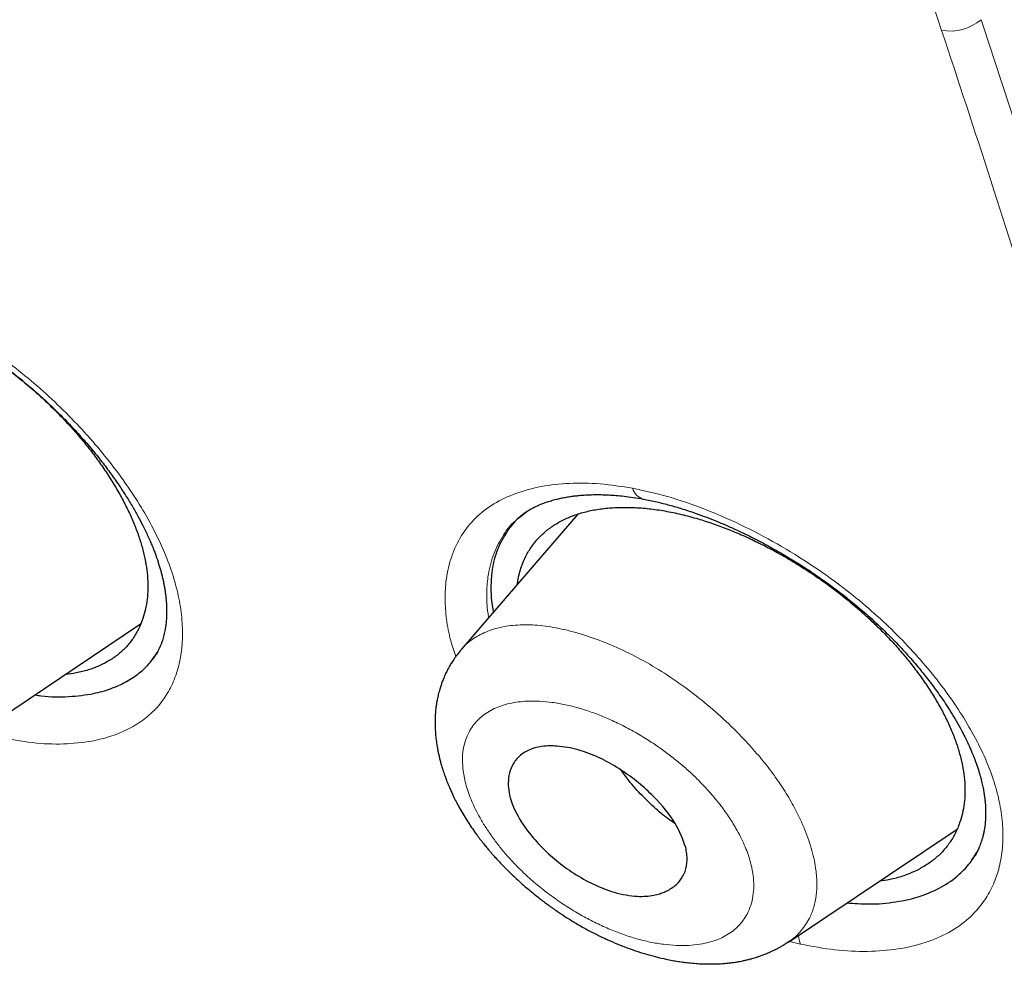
# Model space of a CAD drawing. Header units: millimetres. Extents: x 8 to 428, y 12 to 633.
# Tile 261 of 656: x 397 to 406, y 164 to 173. Entities that reach past the tile are written whole.
import ezdxf

# ---------------------------------------------------------------- set-up
doc = ezdxf.new("R2010")
doc.units = ezdxf.units.MM

msp = doc.modelspace()

# ---------------------------------------------------------------- linework, layer by layer
at = {"color": 7, "linetype": 'Continuous', "lineweight": 30}
for p, q in [((402.3282, 168.1548), (401.287, 166.947)), ((401.8591, 168.1688), (401.8338, 168.1488)), ((401.8103, 168.1265), (401.802, 168.12)), ((396.9591, 166.1911), (398.4201, 167.1726)), ((401.2847, 166.9399), (401.2887, 166.9456)), ((404.2089, 164.3263), (405.7157, 165.3385))]:
    msp.add_line(p, q, dxfattribs=at)
at = {"color": 8, "linetype": 'Continuous', "lineweight": 0}
for p, q in [((401.8906, 168.1889), (401.8103, 168.1265)), ((404.3159, 164.3094), (404.2213, 164.3347))]:
    msp.add_line(p, q, dxfattribs=at)
for centre, radius, start, end in [((405.6519, 172.9032), 0.4312, 260.08438, 310.15727), ((402.9523, 168.4244), 0.1418, 196.01804, 253.8168), ((404.6338, 164.4162), 0.3353, 184.94799, 198.56936)]:
    msp.add_arc(centre, radius, start, end, dxfattribs=at)
at = {"color": 7, "linetype": 'Continuous', "lineweight": 30}
for points, knots in [([(417.6766, 128.7948), (417.7806, 129.4811), (417.9876, 130.8469), (417.9966, 133.1271), (417.8554, 135.5008), (417.5761, 137.9598), (417.1567, 140.7382), (416.5718, 143.8502), (415.8134, 147.2951), (414.8705, 151.2028), (413.7487, 155.5681), (412.5272, 160.3679), (411.2402, 165.2199), (409.8014, 170.1842), (408.4069, 174.4418), (407.1285, 177.944), (406.0527, 180.6406), (404.8278, 183.4145), (403.4127, 186.2721), (401.8581, 189.0438), (400.1715, 191.6963), (398.3909, 194.1861), (396.428, 196.609), (394.3524, 198.9161), (392.2226, 201.0994), (389.7096, 203.5054), (386.8115, 206.0842), (383.5396, 208.7827), (380.2767, 211.3065), (377.031, 213.6727), (373.8111, 215.871), (370.6295, 217.9002), (367.4941, 219.78), (364.3962, 221.5689), (361.3096, 223.3457), (358.2319, 225.0507), (355.1791, 226.6265), (352.1771, 228.0234), (349.2495, 229.2215), (346.4081, 230.2219), (343.6678, 230.99), (341.3537, 231.4221), (339.4535, 231.565), (337.932, 231.4903), (336.5582, 231.1733), (335.3954, 230.5551), (334.4969, 229.6107), (333.8146, 228.3247), (333.3637, 226.7673), (333.2488, 225.5146), (333.1942, 224.9183)], [0, 0, 0, 0, 0.019898, 0.0396, 0.059165, 0.078622, 0.098013, 0.123341, 0.148581, 0.173731, 0.20787, 0.241963, 0.276212, 0.310625, 0.34521, 0.362609, 0.380135, 0.397811, 0.415673, 0.433756, 0.448997, 0.464412, 0.479837, 0.495071, 0.510122, 0.52503, 0.54719, 0.569189, 0.591089, 0.61295, 0.634797, 0.656567, 0.678195, 0.699628, 0.72106, 0.742688, 0.76446, 0.786303, 0.808169, 0.830066, 0.852064, 0.874225, 0.889133, 0.904185, 0.919416, 0.934846, 0.950253, 0.965505, 0.983583, 1, 1, 1, 1]), ([(415.4672, 128.7554), (415.5524, 129.304), (415.7228, 130.4002), (415.7717, 132.2072), (415.7093, 134.0952), (415.5413, 136.0586), (415.2909, 138.0772), (414.9112, 140.5354), (414.3594, 143.4585), (413.6071, 146.8606), (412.73, 150.4732), (411.7455, 154.2814), (410.7117, 158.2604), (409.6492, 162.2604), (408.5083, 166.313), (407.2427, 170.4418), (406.0457, 173.9607), (404.9795, 176.8321), (404.1089, 179.0194), (403.1515, 181.244), (402.0894, 183.5081), (400.9022, 185.8099), (399.682, 187.948), (398.4537, 189.9009), (397.2555, 191.6557), (395.9597, 193.3898), (394.4233, 195.2724), (392.6374, 197.2709), (390.6181, 199.3571), (388.4166, 201.4825), (386.0438, 203.6311), (383.509, 205.7868), (380.9644, 207.8325), (378.4202, 209.7779), (375.6719, 211.7809), (372.7287, 213.8002), (369.6036, 215.8028), (366.5074, 217.6657), (363.4341, 219.4428), (360.371, 221.2033), (357.3289, 222.8822), (354.3265, 224.4234), (351.5786, 225.692), (349.0874, 226.7151), (346.8438, 227.5332), (344.6653, 228.2114), (342.5652, 228.7298), (340.677, 229.0435), (339.0084, 229.1529), (337.5617, 229.0677), (336.3756, 228.7839), (335.4444, 228.3266), (334.7406, 227.7452), (334.1711, 227.0114), (333.6788, 226.0508), (333.3016, 224.8355), (333.0648, 223.3559), (332.9739, 221.7573), (333.0016, 220.0693), (333.1257, 218.3131), (333.3929, 215.9028), (333.8777, 212.7951), (334.6419, 208.9558), (335.5382, 205.0443), (336.5191, 201.0914), (337.5317, 197.1245), (338.5097, 193.3649), (339.4975, 189.7791), (340.5098, 186.361), (341.6309, 182.8841), (342.7286, 179.7783), (343.7654, 177.0671), (344.702, 174.7689), (345.7261, 172.4339), (346.8399, 170.0621), (347.6832, 168.4496), (348.1051, 167.6428)], [0, 0, 0, 0, 0.011709, 0.0234, 0.035079, 0.046745, 0.058401, 0.070053, 0.08835, 0.106637, 0.124908, 0.145647, 0.166375, 0.187119, 0.207887, 0.228673, 0.249479, 0.259892, 0.270315, 0.28075, 0.291198, 0.301658, 0.31213, 0.319994, 0.327864, 0.335737, 0.343609, 0.354092, 0.364563, 0.37502, 0.38755, 0.400066, 0.41258, 0.425091, 0.437599, 0.45323, 0.468841, 0.484431, 0.499999, 0.515569, 0.531166, 0.546782, 0.562408, 0.574915, 0.587424, 0.599934, 0.612454, 0.624987, 0.635443, 0.645912, 0.656393, 0.664263, 0.672136, 0.680006, 0.687871, 0.698343, 0.708803, 0.71925, 0.729685, 0.740108, 0.750521, 0.771326, 0.792113, 0.81288, 0.833624, 0.854353, 0.875091, 0.892532, 0.909986, 0.927451, 0.944927, 0.955919, 0.966921, 0.977933, 0.988958, 1, 1, 1, 1]), ([(363.503, 218.8847), (363.5837, 218.8382), (363.7422, 218.7468), (363.9754, 218.6121), (364.1995, 218.4826), (364.4144, 218.3583), (364.6202, 218.2391), (364.8134, 218.1271), (364.9942, 218.022), (365.1631, 217.9238), (365.3238, 217.8302), (365.4764, 217.7413), (365.6209, 217.657), (365.7572, 217.5773), (365.8853, 217.5023), (366.0053, 217.432), (366.1171, 217.3664), (366.2539, 217.286), (366.419, 217.1889), (366.6844, 217.0324), (367.0219, 216.8326), (367.4334, 216.5878), (367.8502, 216.3383), (368.3802, 216.019), (369.0216, 215.6288), (369.7746, 215.1646), (370.5291, 214.6917), (371.258, 214.2271), (371.9612, 213.7717), (372.6385, 213.3265), (373.3169, 212.8739), (373.9965, 212.4139), (374.6771, 211.9463), (375.3588, 211.4712), (376.0414, 210.9884), (376.7135, 210.5064), (377.3751, 210.0256), (378.0259, 209.5465), (378.6771, 209.0607), (379.3288, 208.5683), (379.9807, 208.0692), (380.5588, 207.621), (381.0629, 207.2258), (381.4933, 206.8856), (381.9249, 206.5415), (382.3048, 206.2361), (382.6332, 205.9701), (382.9097, 205.7448), (383.1883, 205.5165), (383.471, 205.2834), (383.7492, 205.0526), (384.024, 204.8232), (384.2948, 204.5956), (384.5722, 204.3612), (384.7968, 204.1701), (384.9649, 204.0264), (385.0719, 203.9347), (385.1724, 203.8485), (385.2654, 203.7683), (385.3511, 203.6944), (385.4294, 203.6267), (385.5003, 203.5653), (385.5574, 203.5157), (385.6021, 203.4769), (385.6358, 203.4476), (385.666, 203.4213), (385.6924, 203.3984), (385.7156, 203.3781), (385.739, 203.3577), (385.7669, 203.3334), (385.8017, 203.303), (385.8439, 203.2662), (385.8926, 203.2235), (385.947, 203.1759), (386.0312, 203.102), (386.1466, 203.0006), (386.295, 202.8696), (386.4533, 202.7293), (386.6049, 202.5945), (386.7482, 202.4665), (386.8817, 202.3469), (387.0203, 202.2222), (387.1625, 202.0938), (387.3042, 201.9654), (387.4415, 201.8405), (387.5758, 201.7179), (387.7066, 201.598), (387.8334, 201.4813), (387.9519, 201.372), (388.062, 201.2701), (388.1587, 201.1803), (388.243, 201.1018), (388.3156, 201.034), (388.3844, 200.9697), (388.4526, 200.9059), (388.5232, 200.8396), (388.6132, 200.755), (388.7243, 200.6502), (388.8584, 200.5234), (389.0009, 200.388), (389.1518, 200.2441), (389.3108, 200.0918), (389.4757, 199.9329), (389.6743, 199.7408), (389.9017, 199.5192), (390.1713, 199.2545), (390.4499, 198.9783), (390.7367, 198.6913), (391.0471, 198.3776), (391.3831, 198.0341), (391.7463, 197.6578), (392.1072, 197.2785), (392.4682, 196.8936), (392.8292, 196.503), (393.1899, 196.1064), (393.5478, 195.7066), (393.9028, 195.3033), (394.2546, 194.8967), (394.6028, 194.4872), (394.946, 194.0752), (395.2839, 193.6615), (395.6165, 193.2461), (395.9439, 192.8288), (396.2663, 192.4098), (396.5609, 192.019), (396.8299, 191.6557), (397.0753, 191.3191), (397.3202, 190.9776), (397.5647, 190.6311), (397.7645, 190.343), (397.9207, 190.1151), (398.0323, 189.9508), (398.1405, 189.7905), (398.2435, 189.6366), (398.3411, 189.4897), (398.4384, 189.3423), (398.5349, 189.1951), (398.6299, 189.0492), (398.7179, 188.9131), (398.7911, 188.7994), (398.8526, 188.7035), (398.9059, 188.6201), (398.9626, 188.5308), (399.0233, 188.4346), (399.0882, 188.3314), (399.1615, 188.214), (399.2437, 188.0815), (399.3351, 187.9329), (399.4316, 187.7747), (399.552, 187.5757), (399.693, 187.3405), (399.8511, 187.0737), (400.0046, 186.8117), (400.1531, 186.5552), (400.2969, 186.304), (400.4442, 186.0439), (400.5947, 185.7749), (400.7486, 185.4961), (400.8985, 185.2213), (401.0654, 184.9113), (401.248, 184.5674), (401.4447, 184.1904), (401.6359, 183.8178), (401.8227, 183.4479), (402.013, 183.0648), (402.2067, 182.6685), (402.4034, 182.2589), (402.5963, 181.8504), (402.7855, 181.443), (402.9712, 181.0366), (403.1539, 180.6303), (403.3346, 180.222), (403.4837, 179.8795), (403.6028, 179.6025), (403.6925, 179.3923), (403.7819, 179.1808), (403.8709, 178.9688), (403.9575, 178.7607), (404.0404, 178.5598), (404.1188, 178.3684), (404.1933, 178.1854), (404.2565, 178.0291), (404.3093, 177.8977), (404.3525, 177.7897), (404.3941, 177.6854), (404.4347, 177.5832), (404.4755, 177.48), (404.5205, 177.3659), (404.5705, 177.2384), (404.6258, 177.0968), (404.6838, 176.9475), (404.7412, 176.799), (404.7977, 176.6519), (404.853, 176.5071), (404.9091, 176.3596), (404.9645, 176.2133), (405.0177, 176.0719), (405.0713, 175.9288), (405.125, 175.7848), (405.1784, 175.6406), (405.2286, 175.5046), (405.2741, 175.3808), (405.3155, 175.2679), (405.3542, 175.1617), (405.3937, 175.0532), (405.435, 174.9392), (405.4782, 174.8193), (405.5234, 174.6937), (405.5704, 174.5623), (405.622, 174.4175), (405.6784, 174.2584), (405.7393, 174.086), (405.801, 173.9104), (405.8624, 173.7348), (405.9421, 173.5058), (406.0392, 173.2248), (406.1487, 172.9053), (406.2517, 172.6021), (406.3495, 172.3122), (406.4469, 172.0209), (406.528, 171.7765), (406.593, 171.5795), (406.6419, 171.4305), (406.6909, 171.2808), (406.74, 171.1304), (406.7891, 170.9792), (406.8378, 170.8283), (406.8855, 170.6805), (406.9317, 170.5363), (406.9761, 170.3976), (407.0184, 170.2646), (407.0581, 170.1396), (407.0952, 170.0225), (407.1296, 169.9135), (407.1601, 169.8165), (407.188, 169.7278), (407.2146, 169.643), (407.2426, 169.5533), (407.2724, 169.4579), (407.3074, 169.3453), (407.3481, 169.2143), (407.3947, 169.0634), (407.4422, 168.9091), (407.4902, 168.7527), (407.5375, 168.5978), (407.5848, 168.4423), (407.6315, 168.2885), (407.6774, 168.1365), (407.7393, 167.9306), (407.8164, 167.6731), (407.9076, 167.3663), (407.996, 167.0667), (408.0825, 166.7716), (408.2356, 166.2455), (408.4529, 165.4886), (408.73, 164.5034), (409.0009, 163.5219), (409.2665, 162.5435), (409.5274, 161.568), (409.8271, 160.4327), (410.1642, 159.1386), (410.5386, 157.6861), (410.9106, 156.2357), (411.2685, 154.8443), (411.6103, 153.5129), (411.8544, 152.5548), (412.0175, 151.9098), (412.1017, 151.5756), (412.186, 151.2394), (412.2705, 150.9012), (412.3553, 150.5599), (412.4329, 150.2461), (412.5035, 149.9589), (412.5673, 149.6983), (412.6202, 149.4808), (412.6623, 149.3075), (412.6932, 149.1797), (412.7241, 149.0515), (412.7545, 148.9251), (412.7861, 148.7936), (412.8181, 148.6599), (412.8502, 148.5254), (412.8798, 148.4006), (412.9022, 148.3063), (412.9179, 148.24), (412.9274, 148.1999), (412.936, 148.1635), (412.9433, 148.1324), (412.9494, 148.1067), (412.9542, 148.0863), (412.9584, 148.0682), (412.9635, 148.0469), (412.9702, 148.0182), (412.979, 147.9809), (412.9894, 147.9364), (413.0016, 147.8847), (413.0154, 147.8257), (413.0309, 147.7594), (413.048, 147.6861), (413.0797, 147.5499), (413.125, 147.3546), (413.1862, 147.0887), (413.2493, 146.8125), (413.3141, 146.5265), (413.3843, 146.2135), (413.4598, 145.8735), (413.5402, 145.5065), (413.6181, 145.1458), (413.6938, 144.7906), (413.7911, 144.3268), (413.9087, 143.7538), (414.0218, 143.1838), (414.1099, 142.7271), (414.1751, 142.3825), (414.2388, 142.0385), (414.3012, 141.6936), (414.3582, 141.3714), (414.4102, 141.0706), (414.4574, 140.7918), (414.5041, 140.5099), (414.5503, 140.2238), (414.5915, 139.9623), (414.6279, 139.7258), (414.6596, 139.5151), (414.6911, 139.3015), (414.718, 139.1147), (414.7402, 138.9578), (414.7574, 138.8339), (414.7735, 138.7172), (414.7883, 138.6075), (414.8021, 138.5049), (414.8147, 138.4093), (414.8263, 138.3207), (414.8369, 138.2385), (414.8471, 138.1593), (414.8584, 138.0703), (414.8712, 137.9672), (414.8858, 137.8487), (414.9013, 137.7211), (414.9174, 137.5844), (414.9343, 137.4385), (414.9517, 137.285), (414.9692, 137.1257), (414.9866, 136.9627), (415.0069, 136.7658), (415.0298, 136.5347), (415.0545, 136.269), (415.074, 136.0456), (415.0888, 135.8652), (415.0995, 135.7299), (415.1095, 135.5974), (415.1188, 135.4696), (415.1272, 135.3472), (415.1357, 135.2187), (415.1441, 135.0854), (415.1506, 134.9742), (415.155, 134.8952), (415.1577, 134.8472), (415.16, 134.804), (415.1618, 134.769), (415.1632, 134.7415), (415.1643, 134.7208), (415.1651, 134.7032), (415.166, 134.686), (415.167, 134.6662), (415.1681, 134.6421), (415.1695, 134.6139), (415.1712, 134.5782), (415.1732, 134.534), (415.1756, 134.4811), (415.178, 134.4235), (415.1805, 134.3631), (415.1839, 134.275), (415.1881, 134.1581), (415.1927, 134.0108), (415.1968, 133.858), (415.2, 133.711), (415.2023, 133.5702), (415.204, 133.437), (415.205, 133.3043), (415.2054, 133.1759), (415.2052, 133.0553), (415.2045, 132.943), (415.2034, 132.8386), (415.202, 132.7414), (415.2005, 132.6587), (415.199, 132.5894), (415.1976, 132.5322), (415.1962, 132.4777), (415.1946, 132.423), (415.1926, 132.3586), (415.1899, 132.2817), (415.1865, 132.1911), (415.1822, 132.0926), (415.1771, 131.9863), (415.1711, 131.8723), (415.1649, 131.7687), (415.1591, 131.6779), (415.154, 131.6041), (415.1489, 131.5337), (415.1439, 131.4683), (415.1391, 131.408), (415.1345, 131.3529), (415.1302, 131.3033), (415.1263, 131.2592), (415.1228, 131.2208), (415.1197, 131.1879), (415.117, 131.1598), (415.1144, 131.1336), (415.1118, 131.1065), (415.1087, 131.0765), (415.1053, 131.0426), (415.1013, 131.0044), (415.0966, 130.961), (415.0913, 130.9125), (415.0852, 130.8588), (415.0783, 130.8), (415.0705, 130.7361), (415.0618, 130.6674), (415.0524, 130.5952), (415.0424, 130.5221), (415.0291, 130.4284), (415.0125, 130.3171), (414.993, 130.1944), (414.9742, 130.0833), (414.9564, 129.9829), (414.939, 129.8888), (414.9219, 129.8006), (414.9054, 129.7184), (414.8895, 129.6419), (414.8743, 129.5711), (414.8627, 129.5186), (414.8546, 129.4828), (414.8498, 129.4616), (414.8446, 129.4392), (414.8387, 129.4136), (414.8315, 129.3832), (414.8231, 129.3477), (414.8133, 129.3073), (414.8021, 129.2619), (414.794, 129.23), (414.7898, 129.2131)], [0, 0, 0, 0, 0.002478, 0.004863, 0.007153, 0.009349, 0.011451, 0.013459, 0.015266, 0.01699, 0.01863, 0.020186, 0.021659, 0.023048, 0.024354, 0.025576, 0.026715, 0.027771, 0.029757, 0.031759, 0.035874, 0.040057, 0.044305, 0.04857, 0.056184, 0.063798, 0.071411, 0.079023, 0.08582, 0.092618, 0.099414, 0.106211, 0.113008, 0.119804, 0.126601, 0.133397, 0.139856, 0.146315, 0.152774, 0.159233, 0.165692, 0.17215, 0.176411, 0.180671, 0.184937, 0.189238, 0.191963, 0.194704, 0.197462, 0.200251, 0.20312, 0.205746, 0.208438, 0.211196, 0.214019, 0.215143, 0.216217, 0.217217, 0.218144, 0.218998, 0.219779, 0.220486, 0.22112, 0.221488, 0.221825, 0.222129, 0.222392, 0.222613, 0.222826, 0.223092, 0.223448, 0.223869, 0.224356, 0.224908, 0.225497, 0.226882, 0.228367, 0.229951, 0.231635, 0.232921, 0.23426, 0.235651, 0.237094, 0.238543, 0.239924, 0.241236, 0.242599, 0.243878, 0.245073, 0.246185, 0.247213, 0.248006, 0.248741, 0.249419, 0.250096, 0.250813, 0.251568, 0.252833, 0.254194, 0.255651, 0.257179, 0.258799, 0.260509, 0.262227, 0.264885, 0.267492, 0.270527, 0.273489, 0.276377, 0.28018, 0.28398, 0.28778, 0.29158, 0.295458, 0.299338, 0.30322, 0.307106, 0.310997, 0.314893, 0.318782, 0.322656, 0.326526, 0.330392, 0.334256, 0.33812, 0.341159, 0.344231, 0.347341, 0.350491, 0.353681, 0.355184, 0.35669, 0.358147, 0.359539, 0.360865, 0.362128, 0.363532, 0.364846, 0.36607, 0.367203, 0.367911, 0.368649, 0.369452, 0.370319, 0.37125, 0.372246, 0.373502, 0.374849, 0.376284, 0.377807, 0.380273, 0.382708, 0.385093, 0.38743, 0.389717, 0.391957, 0.394535, 0.397068, 0.399576, 0.402059, 0.405565, 0.409022, 0.412436, 0.415844, 0.419252, 0.423056, 0.426861, 0.430668, 0.434475, 0.438284, 0.442093, 0.445932, 0.449832, 0.451811, 0.453807, 0.455817, 0.457843, 0.459862, 0.46177, 0.463601, 0.465353, 0.467027, 0.468099, 0.469137, 0.47014, 0.471108, 0.472086, 0.47312, 0.474409, 0.475775, 0.477218, 0.478737, 0.480087, 0.481491, 0.482947, 0.484379, 0.485755, 0.487076, 0.488563, 0.489972, 0.491305, 0.492562, 0.493619, 0.494636, 0.495701, 0.496822, 0.497999, 0.499232, 0.500521, 0.501866, 0.503494, 0.505199, 0.506936, 0.508661, 0.510372, 0.513697, 0.51697, 0.519851, 0.522716, 0.525615, 0.528547, 0.530027, 0.531515, 0.533012, 0.534517, 0.536031, 0.537554, 0.539053, 0.54048, 0.541897, 0.543234, 0.544492, 0.54567, 0.546769, 0.547788, 0.548603, 0.54945, 0.550355, 0.551319, 0.552341, 0.553767, 0.555293, 0.556919, 0.558455, 0.560048, 0.561628, 0.56319, 0.564734, 0.566261, 0.569472, 0.5726, 0.575646, 0.578649, 0.581652, 0.591807, 0.601962, 0.612117, 0.622273, 0.632427, 0.642582, 0.657814, 0.673047, 0.688281, 0.703514, 0.716918, 0.730322, 0.733834, 0.737367, 0.740925, 0.744508, 0.748117, 0.751783, 0.754501, 0.757272, 0.760097, 0.761447, 0.76281, 0.764184, 0.765551, 0.766856, 0.768395, 0.769832, 0.771168, 0.772401, 0.772857, 0.773297, 0.77369, 0.774024, 0.774298, 0.774514, 0.77468, 0.774879, 0.775201, 0.7756, 0.776077, 0.776632, 0.777265, 0.777975, 0.778763, 0.779625, 0.782363, 0.785056, 0.788204, 0.791288, 0.794308, 0.798347, 0.802327, 0.806249, 0.810112, 0.813935, 0.821442, 0.828949, 0.83277, 0.836591, 0.840413, 0.844244, 0.848133, 0.851232, 0.854369, 0.857545, 0.860775, 0.864084, 0.866449, 0.868853, 0.871296, 0.873775, 0.87528, 0.876705, 0.87805, 0.879315, 0.8805, 0.881606, 0.882632, 0.883579, 0.884465, 0.885389, 0.886679, 0.888061, 0.889533, 0.891145, 0.892854, 0.894659, 0.896552, 0.898477, 0.900426, 0.903536, 0.906702, 0.909926, 0.911559, 0.913206, 0.914815, 0.916362, 0.917847, 0.919269, 0.921052, 0.922725, 0.923353, 0.923957, 0.924491, 0.924943, 0.925251, 0.925506, 0.925707, 0.9259, 0.926144, 0.92644, 0.926788, 0.927189, 0.927766, 0.928425, 0.929155, 0.929906, 0.930672, 0.932437, 0.934278, 0.936195, 0.938187, 0.939835, 0.941532, 0.943256, 0.944902, 0.946456, 0.947892, 0.949239, 0.950498, 0.951667, 0.95246, 0.953206, 0.953905, 0.954599, 0.955355, 0.956441, 0.957637, 0.958941, 0.960355, 0.961878, 0.96351, 0.964523, 0.965546, 0.966501, 0.967385, 0.968212, 0.968965, 0.969644, 0.970249, 0.970779, 0.971229, 0.971606, 0.971942, 0.972313, 0.972731, 0.973192, 0.973722, 0.974326, 0.975004, 0.975756, 0.976582, 0.977481, 0.978453, 0.979498, 0.980551, 0.981578, 0.983517, 0.985355, 0.98691, 0.988383, 0.989774, 0.991084, 0.992313, 0.993462, 0.994532, 0.995522, 0.995851, 0.996171, 0.996489, 0.996877, 0.997347, 0.99789, 0.998513, 0.999216, 1, 1, 1, 1]), ([(395.5271, 170.2468), (395.5612, 170.2414), (395.6276, 170.2308), (395.7277, 170.2088), (395.824, 170.1839), (395.916, 170.1567), (396.0097, 170.1259), (396.1039, 170.0917), (396.1971, 170.0548), (396.2812, 170.019), (396.3626, 169.9822), (396.4438, 169.9434), (396.5286, 169.9006), (396.6139, 169.8552), (396.701, 169.8064), (396.7898, 169.7541), (396.8862, 169.6944), (396.9902, 169.6265), (397.1014, 169.5495), (397.2136, 169.4672), (397.3274, 169.3785), (397.4367, 169.2876), (397.5423, 169.1944), (397.6437, 169.0995), (397.7465, 168.9973), (397.8499, 168.8879), (397.9528, 168.7714), (398.0487, 168.6547), (398.1367, 168.5396), (398.2143, 168.4307), (398.2835, 168.326), (398.3436, 168.2281), (398.3949, 168.138), (398.4381, 168.056), (398.471, 167.9886), (398.4961, 167.9337), (398.5153, 167.8892), (398.5315, 167.8493), (398.5455, 167.8131), (398.5571, 167.7812), (398.5679, 167.7503), (398.5786, 167.7179), (398.5895, 167.6824), (398.5999, 167.6462), (398.609, 167.6113), (398.6174, 167.5762), (398.6252, 167.5406), (398.6322, 167.5039), (398.6381, 167.468), (398.6429, 167.4337), (398.6466, 167.4013), (398.6494, 167.3688), (398.6512, 167.3395), (398.6522, 167.3128), (398.6525, 167.2912), (398.6525, 167.2723), (398.6522, 167.2571), (398.6517, 167.2437), (398.6511, 167.2295), (398.65, 167.212), (398.6483, 167.1919), (398.6459, 167.1686), (398.6427, 167.145), (398.6387, 167.121), (398.6341, 167.0974), (398.6285, 167.0728), (398.6219, 167.0482), (398.615, 167.0257), (398.6086, 167.0071), (398.603, 166.9921), (398.5982, 166.98), (398.5929, 166.9675), (398.5869, 166.9542), (398.5801, 166.9402), (398.5725, 166.9255), (398.5628, 166.9082), (398.5508, 166.8885), (398.5361, 166.8667), (398.5246, 166.8519), (398.5185, 166.8441)], [0, 0, 0, 0, 0.022052, 0.042924, 0.062615, 0.08112, 0.098433, 0.118387, 0.136455, 0.152624, 0.166885, 0.183127, 0.198895, 0.21503, 0.231526, 0.248381, 0.26559, 0.286705, 0.308323, 0.33044, 0.353088, 0.376981, 0.39807, 0.420234, 0.44348, 0.467813, 0.493237, 0.519753, 0.542874, 0.56638, 0.588395, 0.60867, 0.628042, 0.645504, 0.661057, 0.671775, 0.681587, 0.690485, 0.698473, 0.705987, 0.712251, 0.719889, 0.728636, 0.73728, 0.745667, 0.753815, 0.762795, 0.772014, 0.781418, 0.790414, 0.798837, 0.807224, 0.816796, 0.823303, 0.829899, 0.835435, 0.839832, 0.843266, 0.847426, 0.852825, 0.859458, 0.866313, 0.875184, 0.882604, 0.890428, 0.89973, 0.909045, 0.917662, 0.925423, 0.931103, 0.935759, 0.940781, 0.946843, 0.951966, 0.958586, 0.966701, 0.976309, 0.987409, 1, 1, 1, 1]), ([(394.6407, 169.4868), (394.6442, 169.5108), (394.6522, 169.5647), (394.6756, 169.6474), (394.711, 169.7347), (394.7603, 169.8183), (394.8205, 169.8934), (394.891, 169.9594), (394.9669, 170.0124), (395.0461, 170.0542), (395.127, 170.0864), (395.2141, 170.1116), (395.3067, 170.1297), (395.4041, 170.1407), (395.5137, 170.1447), (395.6357, 170.1402), (395.77, 170.1252), (395.9081, 170.1), (396.05, 170.0646), (396.1954, 170.019), (396.3433, 169.9639), (396.4925, 169.8995), (396.6421, 169.8261), (396.7919, 169.7438), (396.9417, 169.6529), (397.0897, 169.5546), (397.2341, 169.4498), (397.3733, 169.3394), (397.5073, 169.2236), (397.6288, 169.1092), (397.7379, 168.998), (397.8351, 168.8912), (397.9267, 168.7824), (398.0127, 168.6715), (398.0931, 168.5586), (398.1671, 168.445), (398.2341, 168.3314), (398.2935, 168.2189), (398.3456, 168.1068), (398.3899, 167.996), (398.4266, 167.8872), (398.4438, 167.8171), (398.4524, 167.7821)], [0, 0, 0, 0, 0.018584, 0.041771, 0.068978, 0.096347, 0.123911, 0.151291, 0.178606, 0.201241, 0.224021, 0.247042, 0.269874, 0.292633, 0.315413, 0.343231, 0.370667, 0.397881, 0.425038, 0.452304, 0.479767, 0.507027, 0.534245, 0.561586, 0.58921, 0.617092, 0.644563, 0.671788, 0.698934, 0.726172, 0.748959, 0.771624, 0.794271, 0.817002, 0.839918, 0.863119, 0.885935, 0.908701, 0.931518, 0.954562, 0.977353, 1, 1, 1, 1]), ([(401.7986, 168.1218), (401.8045, 168.127), (401.8156, 168.1367), (401.8344, 168.1515), (401.8546, 168.166), (401.8758, 168.18), (401.8953, 168.1919), (401.9181, 168.2049), (401.9436, 168.2182), (401.9739, 168.2324), (402.0069, 168.2462), (402.0447, 168.2604), (402.0872, 168.2741), (402.131, 168.2861), (402.1731, 168.296), (402.2139, 168.304), (402.254, 168.3107), (402.2956, 168.3164), (402.3388, 168.3211), (402.3855, 168.3248), (402.4373, 168.3273), (402.4913, 168.3284), (402.5473, 168.3278), (402.6049, 168.3256), (402.6694, 168.3213), (402.7421, 168.3142), (402.8238, 168.3037), (402.8823, 168.2935), (402.9129, 168.2882)], [0, 0, 0, 0, 0.03726, 0.069579, 0.097019, 0.12165, 0.145968, 0.169994, 0.206986, 0.242598, 0.27775, 0.318969, 0.364152, 0.407765, 0.446989, 0.482483, 0.51792, 0.552176, 0.587674, 0.624524, 0.664158, 0.708657, 0.747057, 0.788487, 0.833787, 0.884138, 0.939544, 1, 1, 1, 1]), ([(402.9129, 168.2882), (402.9524, 168.2803), (403.0294, 168.265), (403.1443, 168.2357), (403.2536, 168.2038), (403.3571, 168.1699), (403.4535, 168.1353), (403.5427, 168.1007), (403.6244, 168.0669), (403.6989, 168.0343), (403.7717, 168.0009), (403.843, 167.9667), (403.9159, 167.9302), (403.9878, 167.8926), (404.0617, 167.8523), (404.1373, 167.8094), (404.2146, 167.7637), (404.3043, 167.7084), (404.4066, 167.6422), (404.5212, 167.5634), (404.6374, 167.4786), (404.7539, 167.3881), (404.8773, 167.2854), (405.0039, 167.1719), (405.1303, 167.0491), (405.2472, 166.9262), (405.3354, 166.8257), (405.3994, 166.7485), (405.4426, 166.6945), (405.4844, 166.6402), (405.5265, 166.5835), (405.5699, 166.5225), (405.6153, 166.4555), (405.6621, 166.3826), (405.7096, 166.3035), (405.7508, 166.2296), (405.7839, 166.1657), (405.8078, 166.1167), (405.8264, 166.0763), (405.8397, 166.0461), (405.8504, 166.021), (405.8605, 165.9964), (405.8722, 165.9668), (405.8842, 165.9347), (405.8998, 165.8905), (405.9164, 165.8382), (405.9323, 165.7801), (405.9441, 165.7291), (405.953, 165.6837), (405.9596, 165.6429), (405.9644, 165.6055), (405.9678, 165.5716), (405.97, 165.54), (405.9711, 165.5125), (405.9715, 165.4868), (405.9714, 165.4614), (405.9704, 165.4334), (405.9685, 165.4053), (405.966, 165.3801), (405.9629, 165.3553), (405.9587, 165.3286), (405.9528, 165.2986), (405.9455, 165.2682), (405.937, 165.2385), (405.9281, 165.212), (405.9206, 165.1921), (405.9137, 165.1753), (405.9066, 165.1593), (405.8982, 165.1416), (405.8876, 165.1209), (405.8763, 165.1011), (405.8632, 165.0803), (405.8539, 165.0672), (405.849, 165.0601)], [0, 0, 0, 0, 0.024805, 0.048197, 0.070166, 0.090701, 0.109788, 0.127114, 0.143022, 0.157505, 0.170555, 0.185358, 0.198899, 0.21284, 0.227189, 0.241945, 0.257103, 0.272661, 0.295105, 0.318317, 0.34229, 0.36702, 0.392203, 0.423041, 0.453108, 0.482413, 0.510961, 0.523507, 0.535901, 0.548143, 0.56063, 0.574594, 0.589826, 0.606554, 0.62477, 0.644464, 0.657965, 0.669484, 0.679025, 0.686594, 0.691122, 0.697158, 0.704738, 0.713201, 0.721329, 0.738175, 0.753253, 0.766584, 0.778362, 0.789521, 0.799925, 0.809577, 0.818481, 0.827621, 0.834325, 0.842027, 0.851384, 0.861133, 0.869521, 0.876684, 0.886516, 0.89782, 0.9099, 0.921254, 0.931471, 0.9401, 0.945811, 0.952083, 0.958917, 0.966446, 0.975682, 0.986864, 1, 1, 1, 1]), ([(401.7871, 167.5271), (401.7883, 167.5371), (401.7924, 167.5699), (401.8045, 167.623), (401.8267, 167.6981), (401.8614, 167.78), (401.913, 167.8653), (401.9759, 167.9423), (402.0496, 168.0106), (402.1336, 168.0692), (402.227, 168.1182), (402.3295, 168.1575), (402.4408, 168.1868), (402.5608, 168.206), (402.6888, 168.2152), (402.823, 168.2146), (402.9621, 168.204), (403.105, 168.1835), (403.2519, 168.153), (403.3941, 168.1148), (403.5302, 168.0712), (403.6588, 168.0239), (403.7876, 167.9706), (403.9165, 167.9113), (404.0457, 167.8459), (404.1838, 167.7696), (404.3289, 167.6822), (404.479, 167.5829), (404.6238, 167.478), (404.7631, 167.3675), (404.8895, 167.2579), (405.0035, 167.1508), (405.1052, 167.0475), (405.2011, 166.942), (405.2911, 166.8342), (405.3753, 166.7243), (405.4528, 166.6132), (405.5233, 166.5018), (405.5858, 166.3911), (405.6406, 166.2804), (405.6872, 166.1708), (405.7259, 166.0628), (405.744, 165.993), (405.753, 165.9582)], [0, 0, 0, 0, 0.007593, 0.02484, 0.042263, 0.069433, 0.09679, 0.124338, 0.151693, 0.178999, 0.206295, 0.233455, 0.260639, 0.288009, 0.315722, 0.34348, 0.370879, 0.398079, 0.425239, 0.452521, 0.475453, 0.498211, 0.520889, 0.543579, 0.566373, 0.589361, 0.617299, 0.644794, 0.67201, 0.699113, 0.726267, 0.749108, 0.771803, 0.794454, 0.817165, 0.840038, 0.863172, 0.886002, 0.908759, 0.931546, 0.95459, 0.97737, 1, 1, 1, 1]), ([(401.8181, 168.1364), (401.8129, 168.1323), (401.7569, 168.0887), (401.6801, 167.9831), (401.5951, 167.8197), (401.5548, 167.6496), (401.548, 167.4817), (401.5551, 167.363), (401.5704, 167.293), (401.5734, 167.2793)], [0, 0, 0, 0, 0.0226208, 0.2407168, 0.4505253, 0.6555181, 0.8084128, 0.9623404, 1, 1, 1, 1]), ([(398.4524, 167.7821), (398.4594, 167.7475), (398.4733, 167.6785), (398.4835, 167.579), (398.4858, 167.4832), (398.4793, 167.3911), (398.4642, 167.3029), (398.4394, 167.2137), (398.4033, 167.1258), (398.3541, 167.0415), (398.2941, 166.9663), (398.2231, 166.9), (398.142, 166.8432), (398.0517, 166.796), (397.9523, 166.7593), (397.8511, 166.7334), (397.7798, 166.7247), (397.7474, 166.7207)], [0, 0, 0, 0, 0.060217, 0.120169, 0.180141, 0.240418, 0.301283, 0.363011, 0.435941, 0.508119, 0.580001, 0.652045, 0.724708, 0.796598, 0.868273, 0.940176, 1, 1, 1, 1]), ([(401.2862, 166.9443), (401.273, 166.9284), (401.2476, 166.8976), (401.2195, 166.8579), (401.1962, 166.8219), (401.1784, 166.7915), (401.1654, 166.7675), (401.1551, 166.7473), (401.1442, 166.7248), (401.1306, 166.6948), (401.117, 166.661), (401.104, 166.6244), (401.0918, 166.586), (401.0802, 166.543), (401.0707, 166.4994), (401.064, 166.4609), (401.0584, 166.4207), (401.0537, 166.3739), (401.0509, 166.3175), (401.051, 166.2618), (401.0534, 166.2096), (401.0577, 166.1598), (401.0638, 166.1111), (401.0712, 166.0657), (401.0782, 166.0294), (401.085, 165.9978), (401.0924, 165.9669), (401.1012, 165.9329), (401.1118, 165.896), (401.1256, 165.8519), (401.1424, 165.8034), (401.1614, 165.7537), (401.1792, 165.7109), (401.1965, 165.6719), (401.2156, 165.631), (401.2391, 165.5837), (401.268, 165.5296), (401.301, 165.4721), (401.3371, 165.4136), (401.3745, 165.3568), (401.4105, 165.3055), (401.4444, 165.2598), (401.4746, 165.2207), (401.5021, 165.1866), (401.525, 165.159), (401.5447, 165.1359), (401.5645, 165.113), (401.5885, 165.0861), (401.6191, 165.0526), (401.6571, 165.0125), (401.7027, 164.9663), (401.7531, 164.9176), (401.8045, 164.8701), (401.8531, 164.8272), (401.9011, 164.7864), (401.9474, 164.7485), (401.9916, 164.7137), (402.0319, 164.683), (402.0713, 164.654), (402.1123, 164.6247), (402.1651, 164.5882), (402.2327, 164.5438), (402.3183, 164.4912), (402.4091, 164.4398), (402.5018, 164.3918), (402.5927, 164.3487), (402.6838, 164.3094), (402.7744, 164.2741), (402.8644, 164.2428), (402.9523, 164.2157), (403.0351, 164.1935), (403.1079, 164.1768), (403.1694, 164.1646), (403.2234, 164.1554), (403.2777, 164.1475), (403.3365, 164.1407), (403.3944, 164.1359), (403.4473, 164.1332), (403.4938, 164.1322), (403.5344, 164.1323), (403.571, 164.1334), (403.6011, 164.1348), (403.6273, 164.1366), (403.6498, 164.1385), (403.6743, 164.141), (403.7052, 164.1446), (403.7399, 164.1497), (403.7729, 164.1555), (403.8021, 164.1613), (403.8313, 164.1677), (403.8621, 164.1753), (403.8913, 164.1833), (403.9169, 164.191), (403.9409, 164.1988), (403.9682, 164.2083), (404.0013, 164.2208), (404.0348, 164.2347), (404.0647, 164.2483), (404.0869, 164.2591), (404.105, 164.2684), (404.1231, 164.278), (404.1455, 164.2905), (404.1746, 164.3077), (404.1954, 164.3214), (404.207, 164.329)], [0, 0, 0, 0, 0.012555, 0.024202, 0.034151, 0.042174, 0.047466, 0.051979, 0.056837, 0.063746, 0.073779, 0.080922, 0.089184, 0.100267, 0.109998, 0.118185, 0.125631, 0.136301, 0.148792, 0.162409, 0.172554, 0.182592, 0.194841, 0.204303, 0.212119, 0.218399, 0.224934, 0.232381, 0.240727, 0.249253, 0.261338, 0.272633, 0.282046, 0.289661, 0.298591, 0.309566, 0.321771, 0.335403, 0.348847, 0.36191, 0.374604, 0.384454, 0.393984, 0.402182, 0.408795, 0.413825, 0.418904, 0.42552, 0.433674, 0.443866, 0.455743, 0.469102, 0.481871, 0.493505, 0.504007, 0.515738, 0.525646, 0.534198, 0.542916, 0.551921, 0.561247, 0.577335, 0.595378, 0.615375, 0.633817, 0.652378, 0.670826, 0.689162, 0.707387, 0.725501, 0.742865, 0.758262, 0.770355, 0.780847, 0.791543, 0.803729, 0.817239, 0.82745, 0.836793, 0.846476, 0.853027, 0.859967, 0.865674, 0.869842, 0.874456, 0.881313, 0.88974, 0.897056, 0.903016, 0.909109, 0.916418, 0.923699, 0.92897, 0.934008, 0.940277, 0.947944, 0.957269, 0.964168, 0.969739, 0.973675, 0.977477, 0.983129, 0.990635, 1, 1, 1, 1]), ([(397.4753, 166.5379), (397.4937, 166.5349), (397.6002, 166.5178), (397.7785, 166.5197), (397.9854, 166.5427), (398.1538, 166.59), (398.29, 166.6502), (398.4082, 166.7291), (398.5027, 166.8171), (398.5476, 166.8862), (398.5674, 166.9166)], [0, 0, 0, 0, 0.036277, 0.209315, 0.381876, 0.511085, 0.640146, 0.769176, 0.898377, 1, 1, 1, 1]), ([(403.2911, 165.1738), (403.2949, 165.1546), (403.3025, 165.116), (403.3051, 165.0419), (403.2895, 164.9554), (403.2385, 164.8672), (403.1788, 164.817), (403.1288, 164.7889), (403.0976, 164.7742), (403.0563, 164.7592), (402.9804, 164.7402), (402.85, 164.7308), (402.6935, 164.7583), (402.5582, 164.8047), (402.4377, 164.8573), (402.2934, 164.9382), (402.1357, 165.0529), (402.0006, 165.1764), (401.8908, 165.3016), (401.7825, 165.4584), (401.719, 165.6039), (401.7024, 165.7326), (401.709, 165.8216), (401.7379, 165.9089), (401.7934, 165.9873), (401.8818, 166.0484), (402.0056, 166.0827), (402.1648, 166.0833), (402.3193, 166.0525), (402.4477, 166.008), (402.5689, 165.9543), (402.7129, 165.8711), (402.8697, 165.7552), (403.0422, 165.5976), (403.2108, 165.3962), (403.2655, 165.2448), (403.2911, 165.1738)], [0, 0, 0, 0, 0.014539, 0.029281, 0.059888, 0.091726, 0.125064, 0.132483, 0.142244, 0.154398, 0.168913, 0.20464, 0.249767, 0.268811, 0.287482, 0.323271, 0.357165, 0.389392, 0.419689, 0.448438, 0.500576, 0.522355, 0.546984, 0.574148, 0.604165, 0.636688, 0.672132, 0.710336, 0.751163, 0.770356, 0.788912, 0.824792, 0.858721, 0.890678, 0.948771, 1, 1, 1, 1]), ([(405.753, 165.9582), (405.7603, 165.9237), (405.775, 165.8549), (405.7857, 165.7555), (405.788, 165.6593), (405.7811, 165.5667), (405.7651, 165.4775), (405.7389, 165.3872), (405.7009, 165.2978), (405.6493, 165.2118), (405.5862, 165.1344), (405.5118, 165.0656), (405.4269, 165.006), (405.3325, 164.9558), (405.2289, 164.9158), (405.1248, 164.8867), (405.0518, 164.8757), (405.0194, 164.8708)], [0, 0, 0, 0, 0.0602799, 0.1203101, 0.1803899, 0.2408196, 0.3018961, 0.3639093, 0.4368961, 0.5091705, 0.5812018, 0.6534633, 0.726423, 0.7983691, 0.8701544, 0.9422219, 1, 1, 1, 1]), ([(403.1975, 165.3878), (403.1817, 165.3978), (403.1244, 165.4339), (403.0228, 165.5179), (402.8982, 165.6378), (402.7922, 165.7569), (402.7342, 165.836), (402.711, 165.8676)], [0, 0, 0, 0, 0.0927541, 0.335967, 0.5788294, 0.831494, 1, 1, 1, 1]), ([(404.7328, 164.6782), (404.7984, 164.6737), (404.9519, 164.6629), (405.1719, 164.6834), (405.391, 164.7335), (405.5824, 164.8158), (405.7282, 164.9199), (405.8318, 165.0289), (405.8759, 165.1034), (405.8959, 165.1373)], [0, 0, 0, 0, 0.122024, 0.285799, 0.449186, 0.612322, 0.775545, 0.898115, 1, 1, 1, 1])]:
    msp.add_open_spline(points, degree=3, knots=knots, dxfattribs=at)
at = {"color": 8, "linetype": 'Continuous', "lineweight": 0}
for points, knots in [([(363.4409, 219.0183), (364.8034, 218.2301), (367.5216, 216.6577), (371.6364, 214.1162), (375.4373, 211.536), (378.9163, 208.9904), (382.0727, 206.5334), (385.2445, 203.9029), (388.0501, 201.3905), (390.4653, 199.0649), (392.4898, 196.9783), (394.4418, 194.7971), (396.2742, 192.5299), (397.9556, 190.2079), (399.5727, 187.7107), (401.0861, 185.0701), (402.4794, 182.3195), (403.7017, 179.6207), (404.7834, 176.9729), (406.0642, 173.5201), (407.4574, 169.3131), (408.8951, 164.4002), (410.1776, 159.5795), (411.4013, 154.798), (412.5972, 150.1374), (413.6544, 145.6589), (414.5144, 141.4092), (415.0446, 137.8901), (415.3108, 135.0618), (415.3838, 132.8712), (415.3093, 130.7805), (415.0585, 129.5414), (414.9326, 128.9193)], [0, 0, 0, 0, 0.041621, 0.083027, 0.124254, 0.155187, 0.186259, 0.217684, 0.249258, 0.270278, 0.291311, 0.312423, 0.333508, 0.354515, 0.375614, 0.400882, 0.426039, 0.451271, 0.476543, 0.501735, 0.551843, 0.601883, 0.651941, 0.702019, 0.752119, 0.798831, 0.845298, 0.891449, 0.918531, 0.94558, 0.97268, 1, 1, 1, 1]), ([(404.6371, 201.4038), (405.2465, 200.6196), (406.4654, 199.0513), (408.1001, 196.663), (409.5885, 194.2883), (410.9259, 191.943), (412.1316, 189.6356), (413.222, 187.3697), (414.2154, 185.1437), (415.4332, 182.2238), (416.7961, 178.6462), (418.2416, 174.4455), (419.5429, 170.3164), (420.7501, 166.234), (421.9185, 162.1624), (423.071, 158.0848), (424.1476, 154.0468), (424.9888, 150.5241), (425.6054, 147.5166), (426.039, 145.0015), (426.3647, 142.5609), (426.5482, 140.2269), (426.5769, 138.0123), (426.3992, 136.7103), (426.3103, 136.0593)], [0, 0, 0, 0, 0.031233, 0.062471, 0.093713, 0.124957, 0.156205, 0.187455, 0.218706, 0.249958, 0.31246, 0.374963, 0.437468, 0.499977, 0.562484, 0.624991, 0.687498, 0.750002, 0.791673, 0.833342, 0.87501, 0.916677, 0.958341, 1, 1, 1, 1]), ([(405.5777, 172.4784), (405.4326, 172.9093), (405.1421, 173.7722), (404.6829, 175.0793), (404.2005, 176.3989), (403.6897, 177.7318), (403.1856, 178.9818), (402.6925, 180.1458), (402.2165, 181.221), (401.7138, 182.3047), (401.1852, 183.3961), (400.8075, 184.1301), (400.6185, 184.4972)], [0, 0, 0, 0, 0.111671, 0.223618, 0.335712, 0.44785, 0.55996, 0.648002, 0.736001, 0.823974, 0.911955, 1, 1, 1, 1]), ([(405.9301, 172.5737), (406.0265, 172.2823), (406.2192, 171.6996), (406.498, 170.8313), (406.7696, 169.9672), (407.0338, 169.1074), (407.2913, 168.2516), (407.5424, 167.3997), (407.8184, 166.4453), (408.1169, 165.3899), (408.4363, 164.2346), (408.7479, 163.0845), (409.0722, 161.8662), (409.4092, 160.5802), (409.7596, 159.2263), (410.1063, 157.876), (410.4514, 156.5283), (410.7975, 155.1817), (411.1145, 153.9489), (411.4006, 152.8301), (411.6557, 151.8252), (411.9075, 150.8228), (412.155, 149.8235), (412.3972, 148.8277), (412.6334, 147.836), (412.8624, 146.8488), (413.0677, 145.937), (413.2504, 145.0995), (413.4118, 144.3356), (413.5669, 143.5756), (413.7151, 142.8199), (413.856, 142.0686), (413.989, 141.3221), (414.1144, 140.5802), (414.1906, 140.0903), (414.2287, 139.8453)], [0, 0, 0, 0, 0.025142, 0.050269, 0.075383, 0.100487, 0.125584, 0.150675, 0.175761, 0.210249, 0.244734, 0.279215, 0.313695, 0.35474, 0.395781, 0.436817, 0.477845, 0.518866, 0.5599, 0.590683, 0.621472, 0.652265, 0.68306, 0.713857, 0.744654, 0.775452, 0.806252, 0.830453, 0.854656, 0.878862, 0.903073, 0.92729, 0.951515, 0.975751, 1, 1, 1, 1]), ([(413.8705, 139.7804), (413.8083, 140.1769), (413.684, 140.9697), (413.4691, 142.177), (413.2357, 143.3956), (412.9837, 144.6258), (412.7155, 145.8661), (412.4328, 147.1158), (412.1376, 148.3736), (411.7736, 149.8795), (411.3357, 151.6372), (410.8234, 153.6482), (410.3038, 155.6666), (409.8205, 157.5528), (409.3695, 159.3079), (408.9475, 160.9332), (408.5163, 162.5653), (408.0726, 164.206), (407.6455, 165.7391), (407.2363, 167.1634), (406.8475, 168.4773), (406.4428, 169.8005), (406.0223, 171.1329), (405.7259, 172.0298), (405.5777, 172.4784)], [0, 0, 0, 0, 0.039233, 0.07844, 0.117632, 0.156818, 0.196002, 0.235189, 0.274381, 0.313579, 0.375186, 0.436799, 0.498406, 0.560008, 0.60929, 0.658568, 0.70784, 0.757106, 0.806366, 0.845071, 0.88378, 0.922499, 0.961236, 1, 1, 1, 1]), ([(395.4065, 170.3521), (395.505, 170.3341), (395.7019, 170.2982), (396.015, 170.1966), (396.3336, 170.0635), (396.6542, 169.8981), (396.9707, 169.704), (397.2524, 169.502), (397.4969, 169.3012), (397.7057, 169.1091), (397.9016, 168.9078), (398.0829, 168.6995), (398.2476, 168.4862), (398.3941, 168.2701), (398.5206, 168.0532), (398.6253, 167.838), (398.7057, 167.6269), (398.7609, 167.4226), (398.7914, 167.227), (398.7995, 166.9801), (398.7592, 166.7567), (398.6718, 166.5649), (398.583, 166.438), (398.471, 166.3304), (398.2937, 166.2136), (398.0591, 166.1302), (397.7662, 166.0951), (397.4919, 166.0994), (397.2935, 166.1344), (397.1942, 166.1519)], [0, 0, 0, 0, 0.041702, 0.083416, 0.125153, 0.166882, 0.208561, 0.25018, 0.281377, 0.312577, 0.343801, 0.375052, 0.40632, 0.437597, 0.468882, 0.500191, 0.531476, 0.562713, 0.593948, 0.625197, 0.687641, 0.718892, 0.750133, 0.781341, 0.81252, 0.874856, 0.916518, 0.95823, 1, 1, 1, 1]), ([(401.2354, 166.8794), (401.2194, 166.9279), (401.1817, 167.0426), (401.1505, 167.2157), (401.1369, 167.3978), (401.1485, 167.5883), (401.1934, 167.7812), (401.2816, 167.967), (401.4078, 168.1249), (401.5718, 168.2511), (401.7695, 168.3446), (401.9966, 168.4058), (402.2493, 168.4335), (402.5221, 168.4307), (402.7181, 168.4004), (402.816, 168.3853)], [0, 0, 0, 0, 0.046505, 0.110042, 0.173621, 0.237251, 0.322091, 0.406836, 0.491368, 0.575831, 0.660508, 0.745401, 0.830388, 0.915302, 1, 1, 1, 1]), ([(402.816, 168.3853), (402.92, 168.3626), (403.1283, 168.3173), (403.4539, 168.2047), (403.7822, 168.0631), (404.1091, 167.8916), (404.4287, 167.694), (404.7102, 167.4911), (404.952, 167.2912), (405.1566, 167.101), (405.3465, 166.9027), (405.5199, 166.6983), (405.6752, 166.4899), (405.8107, 166.2797), (405.9246, 166.0695), (406.0153, 165.8618), (406.0801, 165.659), (406.1183, 165.4636), (406.1307, 165.2774), (406.1178, 165.1019), (406.0802, 164.9387), (406.0185, 164.7893), (405.9332, 164.6554), (405.813, 164.5255), (405.6488, 164.4095), (405.4346, 164.3177), (405.1901, 164.2607), (404.9194, 164.2397), (404.6278, 164.2517), (404.4199, 164.2902), (404.3159, 164.3094)], [0, 0, 0, 0, 0.041647, 0.083366, 0.125141, 0.166916, 0.208629, 0.250253, 0.281449, 0.31266, 0.343902, 0.375172, 0.406456, 0.437738, 0.469013, 0.500298, 0.531543, 0.562737, 0.593936, 0.625161, 0.656414, 0.687681, 0.718947, 0.750207, 0.791799, 0.833343, 0.874919, 0.916551, 0.958242, 1, 1, 1, 1]), ([(401.802, 168.12), (401.791, 168.1117), (401.729, 168.0653), (401.6486, 167.9532), (401.5641, 167.7862), (401.5212, 167.6116), (401.5103, 167.4396), (401.5142, 167.3176), (401.5285, 167.2455), (401.5314, 167.2306)], [0, 0, 0, 0, 0.044172, 0.247622, 0.451289, 0.654939, 0.807566, 0.960013, 1, 1, 1, 1]), ([(401.2887, 166.9456), (401.2903, 166.948), (401.3173, 166.9875), (401.3938, 167.0437), (401.5172, 167.111), (401.6643, 167.1519), (401.8294, 167.1687), (402.0115, 167.1593), (402.2067, 167.1251), (402.4115, 167.0675), (402.6225, 166.9878), (402.836, 166.8874), (403.0491, 166.7672), (403.2584, 166.6277), (403.4612, 166.4717), (403.6543, 166.302), (403.8192, 166.1365), (403.9568, 165.9805), (404.0695, 165.8372), (404.1695, 165.6921), (404.2652, 165.5304), (404.3505, 165.354), (404.4172, 165.1669), (404.4535, 165.0032), (404.4658, 164.8633), (404.4604, 164.7457), (404.4378, 164.6381), (404.3953, 164.5299), (404.3249, 164.4287), (404.2585, 164.3591), (404.2116, 164.3336), (404.2061, 164.3305)], [0, 0, 0, 0, 0.002606, 0.042615, 0.082475, 0.122201, 0.161807, 0.201418, 0.241115, 0.28084, 0.320495, 0.359979, 0.39923, 0.438552, 0.478141, 0.517889, 0.557677, 0.587495, 0.617265, 0.647012, 0.676821, 0.71667, 0.756594, 0.796496, 0.826362, 0.856144, 0.885852, 0.915537, 0.955117, 0.994723, 1, 1, 1, 1]), ([(401.302, 165.8602), (401.3053, 165.8382), (401.3117, 165.7942), (401.3288, 165.7258), (401.3511, 165.656), (401.3793, 165.5847), (401.4131, 165.512), (401.4548, 165.4339), (401.5049, 165.3509), (401.5645, 165.2636), (401.6303, 165.1772), (401.7016, 165.0925), (401.7846, 165.0035), (401.8802, 164.9113), (401.9898, 164.8173), (402.1058, 164.7286), (402.2269, 164.6463), (402.3509, 164.5712), (402.4762, 164.5043), (402.6021, 164.4461), (402.7278, 164.3968), (402.8522, 164.3568), (402.9739, 164.3269), (403.0926, 164.307), (403.2074, 164.2973), (403.3167, 164.2974), (403.4189, 164.3077), (403.5132, 164.3282), (403.5935, 164.3566), (403.6609, 164.3906), (403.7163, 164.4283), (403.7648, 164.4722), (403.8064, 164.5223), (403.8437, 164.583), (403.8741, 164.6547), (403.8941, 164.7385), (403.9011, 164.8284), (403.8958, 164.9133), (403.8829, 164.9905), (403.8661, 165.0584), (403.8434, 165.1278), (403.815, 165.1985), (403.7808, 165.2707), (403.735, 165.3555), (403.6746, 165.4523), (403.5965, 165.5601), (403.5091, 165.666), (403.4197, 165.7618), (403.3313, 165.8472), (403.2453, 165.9227), (403.155, 165.9952), (403.0602, 166.0646), (402.9546, 166.1352), (402.8386, 166.2052), (402.713, 166.2722), (402.5869, 166.3311), (402.4612, 166.3808), (402.3374, 166.4211), (402.2159, 166.4517), (402.0978, 166.4723), (401.9913, 166.482), (401.8965, 166.4833), (401.8134, 166.478), (401.7354, 166.4662), (401.6626, 166.4479), (401.595, 166.423), (401.5329, 166.3918), (401.4774, 166.3544), (401.429, 166.3111), (401.3876, 166.2618), (401.3506, 166.2022), (401.3204, 166.1312), (401.3009, 166.0476), (401.2934, 165.9576), (401.2991, 165.8928), (401.302, 165.8602)], [0, 0, 0, 0, 0.0104087, 0.0207622, 0.0311111, 0.0415062, 0.0519981, 0.0626358, 0.0751164, 0.0876261, 0.100263, 0.1127823, 0.1251383, 0.140675, 0.15616, 0.1717536, 0.1876117, 0.2033614, 0.2189377, 0.2344793, 0.2501247, 0.2656933, 0.2812011, 0.2967899, 0.3125989, 0.3283773, 0.3439566, 0.3594748, 0.3750718, 0.3875383, 0.3999336, 0.4123394, 0.4248376, 0.4375082, 0.4534047, 0.4690337, 0.484559, 0.500147, 0.51055, 0.5208911, 0.5312226, 0.5415969, 0.5520652, 0.5626774, 0.5782749, 0.5938974, 0.6096009, 0.6251859, 0.6375158, 0.6498461, 0.662258, 0.6748311, 0.6876427, 0.7032475, 0.7189259, 0.7346137, 0.7501094, 0.7657324, 0.7812471, 0.7967968, 0.812524, 0.8251865, 0.837691, 0.8501083, 0.8625106, 0.8749702, 0.8875879, 0.9000641, 0.9124749, 0.9248974, 0.9374085, 0.9531573, 0.968733, 0.9842942, 1, 1, 1, 1])]:
    msp.add_open_spline(points, degree=3, knots=knots, dxfattribs=at)

doc.saveas('drawing.dxf')
